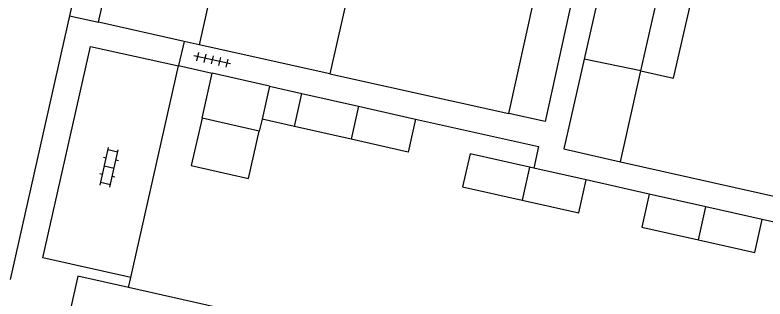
# Model space of a CAD drawing. Extents: x 128999 to 131010, y 395498 to 399007.
# Drawn here: x 129296.47 to 129341.3, y 398827.08 to 398844.04 of the extents above; entities that cross this region are included whole.
import ezdxf

# ---------------------------------------------------------------- set-up
doc = ezdxf.new("R2010")
doc.units = 0
for name, color, linetype in [('gg-afsc-erfafscheiding', 7, 'Continuous'), ('gg-afsc-muur', 7, 'Continuous'), ('gg-bbg-bijgebouw', 7, 'Continuous'), ('gg-bbg-gedigitaliseerde bebouwing', 7, 'Continuous'), ('gg-bbg-hoofdgebouw', 7, 'Continuous'), ('gg-bbg-luifel en loopbrug', 7, 'Continuous'), ('gg-bbg-tussenscheiding', 7, 'Continuous'), ('gg-knt-verharding', 7, 'Continuous'), ('gt-grn-weggrens', 7, 'Continuous'), ('gt-symb-klinker verharding', 7, 'Continuous'), ('gt-symb-tegel verharding', 7, 'Continuous')]:
    doc.layers.add(name, color=color, linetype=linetype)

# ---------------------------------------------------------------- blocks, each defined once
blk = doc.blocks.new('gt0-TEG1')
at = {"layer": 'gt-symb-tegel verharding'}
for p, q in [((-1.125, 0), (1.125, 0)), ((-0.9, -0.25), (-0.9, 0.25)), ((-0.45, -0.25), (-0.45, 0.25)), ((0, -0.25), (0, 0.25)), ((0.45, -0.25), (0.45, 0.25)), ((0.9, -0.25), (0.9, 0.25))]:
    blk.add_line(p, q, dxfattribs=at)
blk = doc.blocks.new('gt0-KL1')
at = {"layer": 'gt-symb-klinker verharding'}
for p, q in [((-0.5, 0.3), (-0.5, 0.45)), ((0.5, 0.3), (0.5, 0.45)), ((-1.15, 0.3), (1.15, 0.3)), ((-1, -0.3), (-1, 0.3)), ((0, -0.3), (0, 0.3)), ((1, -0.3), (1, 0.3)), ((-1.15, -0.3), (1.15, -0.3)), ((-0.5, -0.45), (-0.5, -0.3)), ((0.5, -0.45), (0.5, -0.3))]:
    blk.add_line(p, q, dxfattribs=at)

msp = doc.modelspace()

# ---------------------------------------------------------------- linework, layer by layer
at = {"layer": 'gg-afsc-erfafscheiding'}
for p, q in [((129334.38, 398833.34), (129330.62, 398834.19)), ((129344.88, 398830.98), (129341.14, 398831.82))]:
    msp.add_line(p, q, dxfattribs=at)
msp.add_lwpolyline([(129320.4, 398837.83), (129327.77, 398836.18), (129327.483, 398834.894)], dxfattribs=at)
at = {"layer": 'gg-afsc-muur'}
for p, q in [((129303.395, 398828.367), (129306.244, 398840.999)), ((129306.244, 398840.999), (129306.251, 398841.03)), ((129306.251, 398841.03), (129308.257, 398840.576)), ((129315.294, 398840.534), (129325.983, 398838.159)), ((129332.664, 398835.283), (129343.98, 398832.73)), ((129303.26, 398827.768), (129303.395, 398828.367))]:
    msp.add_line(p, q, dxfattribs=at)
at = {"layer": 'gg-bbg-bijgebouw'}
for p, q in [((129331.702, 398846.692), (129330.494, 398841.405)), ((129325.983, 398838.159), (129327.807, 398846.436)), ((129333.887, 398840.703), (129335.069, 398845.937)), ((129332.664, 398835.283), (129333.887, 398840.703)), ((129307.648, 398837.884), (129308.257, 398840.576)), ((129311.69, 398839.8), (129308.257, 398840.576)), ((129311.69, 398839.8), (129311.237, 398837.829)), ((129313.18, 398837.39), (129313.62, 398839.36)), ((129313.62, 398839.36), (129317.009, 398838.595)), ((129317.009, 398838.595), (129320.4, 398837.83)), ((129311.072, 398837.11), (129307.648, 398837.884)), ((129311.237, 398837.829), (129311.072, 398837.11)), ((129316.562, 398836.627), (129313.18, 398837.39)), ((129327.483, 398834.894), (129327.23, 398834.951)), ((129330.62, 398834.19), (129327.483, 398834.894)), ((129337.77, 398832.578), (129334.38, 398833.34)), ((129341.14, 398831.82), (129337.77, 398832.578))]:
    msp.add_line(p, q, dxfattribs=at)
for points in [[(129329.968, 398845.936), (129328.15, 398837.676), (129325.983, 398838.159)], [(129330.494, 398841.405), (129329.27, 398836.049), (129332.664, 398835.283)], [(129320.4, 398837.83), (129319.96, 398835.86), (129316.562, 398836.627)], [(129327.23, 398834.951), (129323.67, 398835.75), (129323.22, 398833.79), (129326.791, 398832.984)], [(129326.791, 398832.984), (129330.18, 398832.22), (129330.62, 398834.19)], [(129334.38, 398833.34), (129333.94, 398831.38), (129337.322, 398830.618)], [(129337.322, 398830.618), (129340.69, 398829.86), (129341.14, 398831.82)]]:
    msp.add_lwpolyline(points, dxfattribs=at)
at = {"layer": 'gg-bbg-gedigitaliseerde bebouwing'}
msp.add_line((129317.187, 398848.869), (129315.294, 398840.534), dxfattribs=at)
at = {"layer": 'gg-bbg-hoofdgebouw'}
for p, q in [((129315.294, 398840.534), (129307.481, 398842.27)), ((129308.549, 398826.577), (129303.26, 398827.768))]:
    msp.add_line(p, q, dxfattribs=at)
for points in [[(129308.723, 398850.753), (129307.511, 398845.35), (129308.131, 398845.21), (129307.481, 398842.27)], [(129303.26, 398827.768), (129300.231, 398828.45), (129298.841, 398822.29)]]:
    msp.add_lwpolyline(points, dxfattribs=at)
at = {"layer": 'gg-bbg-luifel en loopbrug'}
for p, q in [((129311.69, 398839.8), (129313.62, 398839.36)), ((129313.18, 398837.39), (129311.237, 398837.829))]:
    msp.add_line(p, q, dxfattribs=at)
for points in [[(129333.887, 398840.703), (129335.837, 398840.261), (129337.025, 398845.493)], [(129307.648, 398837.884), (129307.008, 398835.055), (129310.432, 398834.281), (129311.072, 398837.11)]]:
    msp.add_lwpolyline(points, dxfattribs=at)
at = {"layer": 'gg-bbg-tussenscheiding'}
for p, q in [((129333.887, 398840.703), (129330.494, 398841.405)), ((129317.009, 398838.595), (129316.562, 398836.627)), ((129327.23, 398834.951), (129326.791, 398832.984)), ((129337.322, 398830.618), (129337.77, 398832.578))]:
    msp.add_line(p, q, dxfattribs=at)
at = {"layer": 'gg-knt-verharding'}
for p, q in [((129299.728, 398843.997), (129296.17, 398828.246)), ((129306.588, 398842.468), (129301.45, 398843.61)), ((129307.481, 398842.27), (129306.588, 398842.468))]:
    msp.add_line(p, q, dxfattribs=at)
for points in [[(129301.45, 398843.61), (129310.431, 398883.59), (129308.19, 398887.27), (129316.601, 398924.51)], [(129306.171, 398886.15), (129306.261, 398885.72), (129308.271, 398882.43), (129308.331, 398882.08), (129299.728, 398843.997)], [(129303.395, 398828.367), (129298.134, 398829.54), (129300.985, 398842.155), (129306.244, 398840.999)]]:
    msp.add_lwpolyline(points, dxfattribs=at)
at = {"layer": 'gt-grn-weggrens'}
for p, q in [((129299.728, 398843.997), (129301.45, 398843.61)), ((129306.588, 398842.468), (129306.251, 398841.03))]:
    msp.add_line(p, q, dxfattribs=at)

# ---------------------------------------------------------------- block references
at = {"layer": 'gt-symb-klinker verharding', "rotation": 77.35314650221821}
msp.add_blockref('gt0-KL1', (129302.097, 398834.943), dxfattribs=at)
at = {"layer": 'gt-symb-tegel verharding', "rotation": 167.46497664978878}
msp.add_blockref('gt0-TEG1', (129308.253, 398841.36), dxfattribs=at)

doc.saveas('drawing.dxf')
